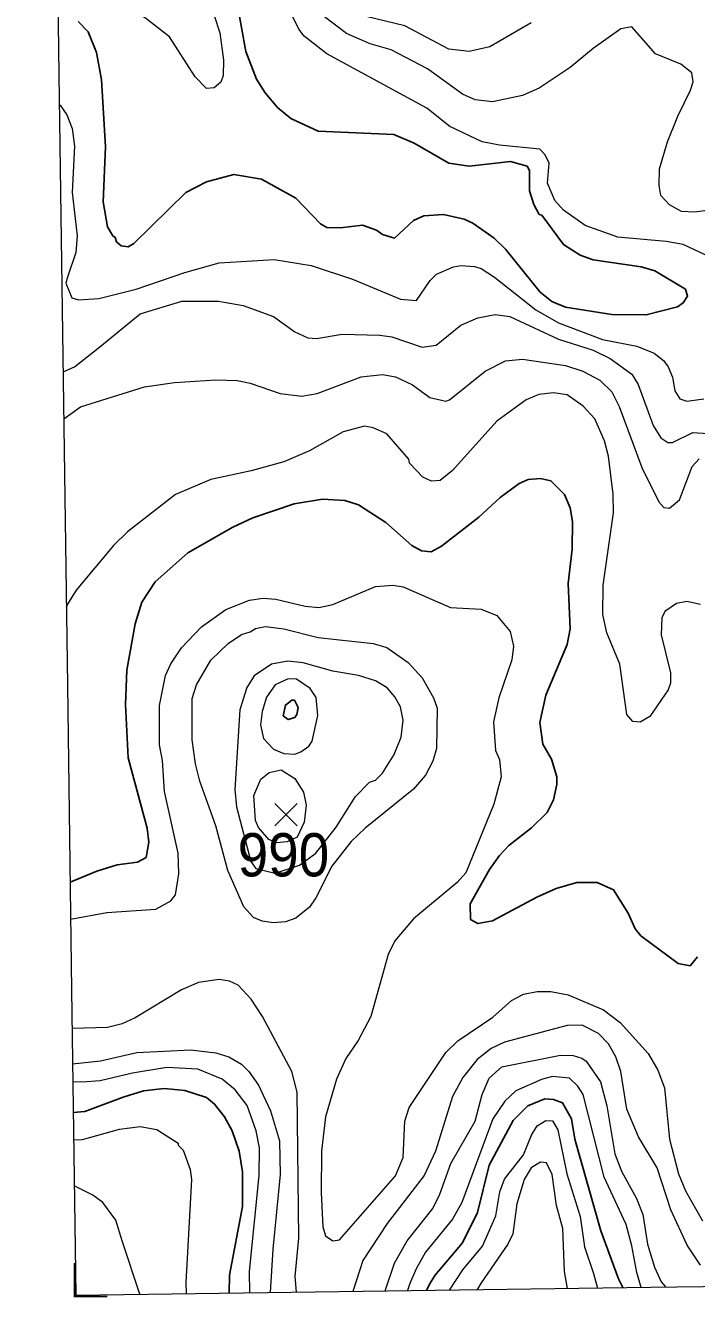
# Model space of a CAD drawing. Extents: x 265 to 291.4, y 7731.5 to 7759.6.
# Drawn here: x 265.242 to 266.484, y 7731.542 to 7733.896 of the extents above; entities that cross this region are included whole.
import ezdxf
from ezdxf.enums import TextEntityAlignment as Align

# ---------------------------------------------------------------- set-up
doc = ezdxf.new("R2010")
doc.units = 0
doc.header["$LTSCALE"] = 0.032
for name, color, linetype, lineweight in [('1', 7, 'Continuous', 25), ('2', 7, 'Continuous', 13), ('21', 7, 'Continuous', 25), ('61', 7, 'Continuous', 13), ('63', 7, 'Continuous', 25)]:
    doc.layers.add(name, color=color, linetype=linetype, lineweight=lineweight)

msp = doc.modelspace()

# ---------------------------------------------------------------- linework, layer by layer
at = {"layer": '1'}
for points in [[(265.6339, 7733.9361), (265.6498, 7733.847), (265.6697, 7733.7961), (265.6856, 7733.7706), (265.7086, 7733.7436), (265.7333, 7733.7229), (265.7835, 7733.6998), (265.9235, 7733.6935), (265.9616, 7733.6775), (266.0253, 7733.6402), (266.0635, 7733.6346), (266.1398, 7733.6433), (266.1708, 7733.6346), (266.1748, 7733.6266), (266.1748, 7733.5893), (266.1828, 7733.5638), (266.1931, 7733.5455), (266.1979, 7733.5439), (266.2376, 7733.4898), (266.2687, 7733.4699), (266.2926, 7733.4612), (266.3817, 7733.4484), (266.4071, 7733.4413), (266.4636, 7733.4071), (266.4675, 7733.3944), (266.4596, 7733.3816), (266.4492, 7733.3745), (266.3912, 7733.3594), (266.3276, 7733.3601), (266.2416, 7733.3737), (266.2162, 7733.384), (266.1947, 7733.4015), (266.1302, 7733.4811), (266.1096, 7733.5017), (266.0698, 7733.5296), (266.0539, 7733.5367), (266.0157, 7733.5455), (265.9791, 7733.5431), (265.96, 7733.5343), (265.925, 7733.5017), (265.9028, 7733.5081), (265.8916, 7733.5161), (265.8654, 7733.5256), (265.8248, 7733.5208), (265.7994, 7733.5216), (265.7882, 7733.528), (265.7421, 7733.5757), (265.6784, 7733.6107), (265.6275, 7733.6195), (265.5766, 7733.606), (265.5384, 7733.5861), (265.4422, 7733.4914), (265.4318, 7733.4858), (265.4191, 7733.4874), (265.4104, 7733.4946), (265.408, 7733.5026), (265.4032, 7733.5057), (265.3936, 7733.5224), (265.3857, 7733.5686), (265.3897, 7733.6704), (265.3825, 7733.7945), (265.373, 7733.8454), (265.3578, 7733.8836), (265.3391, 7733.9026)], [(265.3242, 7732.3092), (265.3738, 7732.3292), (265.4112, 7732.3411), (265.4493, 7732.3459), (265.4652, 7732.3547), (265.47, 7732.3833), (265.4668, 7732.4088), (265.4318, 7732.5392), (265.4271, 7732.6379), (265.4294, 7732.7015), (265.4445, 7732.7874), (265.4573, 7732.8272), (265.4819, 7732.8654), (265.5424, 7732.9187), (265.6259, 7732.9664), (265.6625, 7732.9839), (265.7389, 7733.0093), (265.7914, 7733.0181), (265.8328, 7733.0157), (265.8582, 7733.0077), (265.9091, 7732.9751), (265.9569, 7732.9322), (265.9751, 7732.9226), (265.9927, 7732.921), (266.0117, 7732.9314), (266.081, 7732.9847), (266.1207, 7733.0213), (266.1557, 7733.0475), (266.1724, 7733.0547), (266.1955, 7733.0563), (266.2146, 7733.0523), (266.24, 7733.0268), (266.2504, 7733.0022), (266.2544, 7732.9767), (266.2536, 7732.9258), (266.2464, 7732.8622), (266.2504, 7732.7779), (266.2448, 7732.7492), (266.205, 7732.6554), (266.1939, 7732.6045), (266.1995, 7732.5647), (266.2154, 7732.5368), (266.2257, 7732.5042), (266.2257, 7732.4899), (266.2193, 7732.4613), (266.2074, 7732.4382), (266.1788, 7732.4096), (266.1366, 7732.3769), (266.1191, 7732.3586), (266.1008, 7732.3324), (266.065, 7732.2688), (266.0658, 7732.2401), (266.0794, 7732.2322), (266.1064, 7732.2377), (266.1883, 7732.2815), (266.2241, 7732.2974), (266.2623, 7732.3085), (266.3005, 7732.3085), (266.3307, 7732.295), (266.3578, 7732.2513), (266.3705, 7732.2226), (266.3808, 7732.2099), (266.4501, 7732.1582), (266.4723, 7732.1542), (266.4858, 7732.1709)], [(265.619, 7731.5481), (265.6196, 7731.581), (265.6434, 7731.7087), (265.6434, 7731.7724), (265.6371, 7731.8106), (265.6243, 7731.8487), (265.61, 7731.8742), (265.5917, 7731.8981), (265.5766, 7731.91), (265.5369, 7731.9235), (265.4987, 7731.9267), (265.4605, 7731.9227), (265.4223, 7731.9108), (265.3517, 7731.8845), (265.3301, 7731.8826)], [(266.3478, 7731.5581), (266.3397, 7731.5746), (266.3069, 7731.6634), (266.2591, 7731.8328), (266.2528, 7731.871), (266.2361, 7731.9004), (266.2194, 7731.9068), (266.2035, 7731.9076), (266.1716, 7731.8949), (266.1446, 7731.8678), (266.1, 7731.7851), (266.0786, 7731.6976), (266.0507, 7731.6411), (265.9998, 7731.5807), (265.9892, 7731.5636), (265.9839, 7731.5531)]]:
    msp.add_lwpolyline(points, dxfattribs=at)
msp.add_lwpolyline([(265.719, 7732.6173), (265.7283, 7732.61), (265.7403, 7732.6139), (265.7443, 7732.6193), (265.7463, 7732.6325), (265.7397, 7732.6458), (265.7349, 7732.6458), (265.723, 7732.637)], close=True, dxfattribs=at)
at = {"layer": '2'}
for points in [[(266.0873, 7733.6799), (266.0276, 7733.7086), (265.9847, 7733.742), (265.7994, 7733.843), (265.758, 7733.8756), (265.7476, 7733.8884), (265.727, 7733.9313), (265.7198, 7733.9759), (265.7214, 7734.0236), (265.7301, 7734.0666), (265.7301, 7734.0857), (265.7262, 7734.1008), (265.7126, 7734.1222), (265.6991, 7734.1366), (265.6665, 7734.1596), (265.6005, 7734.1787), (265.5178, 7734.193), (265.4859, 7734.2034), (265.4525, 7734.2217), (265.4048, 7734.2559), (265.3634, 7734.2734), (265.3079, 7734.2859), (265.297, 7734.2881)], [(265.2984, 7734.1909), (265.3168, 7734.1894), (265.3462, 7734.1824), (265.3668, 7734.1747), (265.3857, 7734.1644), (265.3968, 7734.1564), (265.4358, 7734.1047), (265.509, 7734.0307), (265.5663, 7733.9616), (265.5909, 7733.9138), (265.6013, 7733.882), (265.6084, 7733.8311), (265.6076, 7733.8025), (265.6037, 7733.7905), (265.5909, 7733.7802), (265.5766, 7733.7786), (265.5559, 7733.8001), (265.5082, 7733.8741), (265.4637, 7733.909), (265.4112, 7733.9393), (265.3295, 7733.9852), (265.3009, 7734.0042)], [(265.836, 7733.8804), (265.793, 7733.913)], [(266.178, 7733.9003), (266.1016, 7733.8557), (266.0635, 7733.847), (266.0253, 7733.8518), (265.9441, 7733.8947), (265.8725, 7733.9122)], [(266.1064, 7733.7539), (266.0746, 7733.7579), (266.0507, 7733.7682), (265.9863, 7733.8152), (265.9187, 7733.8502), (265.8797, 7733.8613), (265.836, 7733.8804)], [(266.5042, 7733.5527), (266.4803, 7733.5495), (266.4564, 7733.5511), (266.4342, 7733.563), (266.4182, 7733.5805), (266.4151, 7733.5988), (266.4158, 7733.6298), (266.4302, 7733.68), (266.4493, 7733.7277), (266.4731, 7733.7754), (266.4779, 7733.7913), (266.4755, 7733.808), (266.4548, 7733.8239), (266.4079, 7733.843), (266.3641, 7733.8931), (266.3443, 7733.8892), (266.2926, 7733.8526), (266.2504, 7733.8176), (266.1931, 7733.7794), (266.1621, 7733.7659), (266.1064, 7733.7539)], [(265.3045, 7733.7485), (265.3057, 7733.7477), (265.3181, 7733.7301), (265.3284, 7733.7046), (265.3324, 7733.672), (265.3284, 7733.5861), (265.3372, 7733.5057), (265.3348, 7733.4747), (265.3197, 7733.4294), (265.3165, 7733.4182), (265.3276, 7733.3912), (265.3396, 7733.3872), (265.3778, 7733.3896), (265.4469, 7733.4068), (265.5369, 7733.4381), (265.6005, 7733.4556), (265.7023, 7733.462), (265.7707, 7733.4508), (265.8471, 7733.4254), (265.9362, 7733.3888), (265.9656, 7733.3864), (265.9911, 7733.423), (266.003, 7733.4349), (266.034, 7733.4485), (266.0476, 7733.4508), (266.073, 7733.4493), (266.0857, 7733.4453), (266.1104, 7733.4294), (266.1868, 7733.3689), (266.2289, 7733.345), (266.3101, 7733.314), (266.3737, 7733.3013), (266.4055, 7733.2886), (266.423, 7733.275), (266.4318, 7733.2631), (266.4397, 7733.244), (266.4437, 7733.2186), (266.4532, 7733.2043), (266.466, 7733.1995), (266.4978, 7733.2042)], [(266.2217, 7733.571), (266.2082, 7733.6036), (266.2114, 7733.6402), (266.2042, 7733.6561), (266.1939, 7733.6664), (266.1191, 7733.6736), (266.0873, 7733.6799)], [(266.5185, 7733.462), (266.4596, 7733.4898), (266.4278, 7733.4954), (266.3387, 7733.5033), (266.2782, 7733.5248), (266.2377, 7733.5535), (266.2217, 7733.571)], [(265.3794, 7733.3003), (265.4541, 7733.3617), (265.5313, 7733.3848), (265.5989, 7733.3848), (265.645, 7733.3769), (265.7007, 7733.3562), (265.7405, 7733.3283), (265.7644, 7733.3172), (265.7803, 7733.3156), (265.828, 7733.3236), (265.898, 7733.322), (265.9203, 7733.3188), (265.976, 7733.2997), (266.0022, 7733.3037), (266.0476, 7733.3403), (266.0794, 7733.3538), (266.1112, 7733.3602), (266.1382, 7733.3562), (266.2289, 7733.3148), (266.2926, 7733.2941), (266.3244, 7733.279), (266.3641, 7733.2496), (266.3761, 7733.2305), (266.4039, 7733.1549), (266.4182, 7733.1319), (266.431, 7733.1231), (266.4397, 7733.1231), (266.4771, 7733.1414), (266.5058, 7733.1398)], [(265.3113, 7733.2539), (265.3327, 7733.2632), (265.3794, 7733.3003)], [(265.3125, 7733.1672), (265.3435, 7733.1891), (265.4621, 7733.2265), (265.5178, 7733.2345), (265.5941, 7733.2392), (265.6339, 7733.2377), (265.6578, 7733.2329), (265.7134, 7733.2138), (265.7532, 7733.209), (265.7819, 7733.2138), (265.863, 7733.2448), (265.9028, 7733.2488), (265.9266, 7733.2448), (265.9585, 7733.2297), (265.9903, 7733.2066), (266.0197, 7733.1995), (266.0269, 7733.2019), (266.0929, 7733.2552), (266.1303, 7733.2742), (266.1621, 7733.2774), (266.2416, 7733.2655), (266.2735, 7733.2552), (266.3053, 7733.2384), (266.3276, 7733.217), (266.3411, 7733.1899), (266.3832, 7733.077), (266.4143, 7733.0133), (266.4238, 7733.003), (266.4342, 7733.0014), (266.4524, 7733.0173), (266.4763, 7733.0786), (266.489, 7733.0929)], [(266.2743, 7733.1907), (266.2448, 7733.2114), (266.2194, 7733.2154), (266.1923, 7733.2122), (266.1685, 7733.2019), (266.1144, 7733.1629), (266.0324, 7733.0714)], [(266.4914, 7732.8232), (266.466, 7732.8288), (266.4469, 7732.8248), (266.4254, 7732.8105), (266.4198, 7732.7986), (266.419, 7732.7667), (266.4357, 7732.6967), (266.4357, 7732.6776), (266.4318, 7732.6649), (266.3975, 7732.6156), (266.38, 7732.6052), (266.3665, 7732.6068), (266.3554, 7732.6196), (266.3419, 7732.7126), (266.318, 7732.7707), (266.3108, 7732.8049), (266.3116, 7732.859), (266.3307, 7732.9927), (266.3299, 7733.0277), (266.3212, 7733.0977), (266.314, 7733.1263), (266.2957, 7733.1669), (266.2743, 7733.1907)], [(266.0324, 7733.0714), (266.0094, 7733.0531), (265.9935, 7733.0515), (265.9775, 7733.0587), (265.9529, 7733.0849), (265.9513, 7733.0921), (265.9107, 7733.139), (265.8853, 7733.1502), (265.8694, 7733.1533), (265.8296, 7733.143), (265.7675, 7733.108), (265.7198, 7733.0873), (265.6594, 7733.0706), (265.5846, 7733.0547), (265.5193, 7733.0269), (265.4303, 7732.9576), (265.4048, 7732.9322), (265.3356, 7732.8495), (265.3197, 7732.824), (265.3173, 7732.8176)], [(265.3252, 7732.2403), (265.3921, 7732.2528), (265.4828, 7732.2592), (265.5106, 7732.2743), (265.5193, 7732.2855), (265.5257, 7732.3244), (265.5241, 7732.3626), (265.4994, 7732.4772), (265.4955, 7732.5345), (265.4899, 7732.5631), (265.4899, 7732.6363), (265.501, 7732.692), (265.5106, 7732.7134), (265.5305, 7732.7429), (265.5679, 7732.7818), (265.6124, 7732.8137), (265.6562, 7732.8312), (265.6816, 7732.8351), (265.7055, 7732.8328), (265.7596, 7732.82), (265.785, 7732.8176), (265.8105, 7732.8232), (265.89, 7732.8566), (265.9219, 7732.859), (265.941, 7732.8558), (266.0285, 7732.8176), (266.0857, 7732.8145), (266.1144, 7732.8025), (266.139, 7732.7731), (266.1454, 7732.7461), (266.1422, 7732.7206), (266.1183, 7732.6506), (266.108, 7732.606), (266.112, 7732.5527), (266.1191, 7732.536), (266.1223, 7732.5042), (266.1088, 7732.4533), (266.0571, 7732.326), (266.0412, 7732.3085), (265.96, 7732.2409), (265.9258, 7732.2004), (265.9131, 7732.1749), (265.8813, 7732.0603), (265.8574, 7732.0158), (265.8351, 7731.9824), (265.8176, 7731.9442), (265.797, 7731.8742), (265.7898, 7731.8106), (265.789, 7731.7342), (265.7922, 7731.6706), (265.797, 7731.6538), (265.8105, 7731.6451), (265.8232, 7731.6467), (265.9266, 7731.7652), (265.9409, 7731.7994), (265.9441, 7731.8662), (265.9521, 7731.8917), (266.0197, 7731.9935), (266.042, 7732.015), (266.1072, 7732.0587), (266.1414, 7732.0898), (266.1637, 7732.1017), (266.1891, 7732.1065), (266.2146, 7732.1065), (266.2464, 7732.1001), (266.3117, 7732.0723), (266.3427, 7732.0492), (266.3944, 7731.9919), (266.4127, 7731.9609), (266.4246, 7731.9283), (266.4341, 7731.8328), (266.4508, 7731.7692), (266.4636, 7731.7374), (266.4954, 7731.6817)], [(265.7436, 7731.5498), (265.7413, 7731.5787), (265.7476, 7731.6499), (265.7445, 7731.9203), (265.7349, 7731.9585), (265.6808, 7732.0603), (265.6593, 7732.0922), (265.6355, 7732.1184), (265.6196, 7732.1256), (265.6005, 7732.1287), (265.5623, 7732.1232), (265.5305, 7732.1096), (265.4446, 7732.0579), (265.4207, 7732.0468), (265.3937, 7732.0397), (265.328, 7732.0378)], [(266.4914, 7731.5998), (266.4668, 7731.6371), (266.4365, 7731.7024), (266.4111, 7731.7803), (266.3769, 7731.8376), (266.3554, 7731.8885), (266.3443, 7731.9585), (266.3347, 7731.9856), (266.3212, 7732.0094), (266.3029, 7732.0285), (266.2727, 7732.0444), (266.2448, 7732.0436), (266.1287, 7732.0126), (266.104, 7732.0007), (266.0778, 7731.9808), (266.0515, 7731.9474), (266.0324, 7731.9124), (266.0006, 7731.8106), (265.9799, 7731.766), (265.9115, 7731.6769), (265.8662, 7731.6085), (265.8477, 7731.5512)], [(265.3289, 7731.9727), (265.3809, 7731.9784), (265.4478, 7731.9935), (265.548, 7731.9983), (265.5941, 7731.9927), (265.618, 7731.9856), (265.6419, 7731.972), (265.6554, 7731.9585), (265.6729, 7731.9331), (265.6951, 7731.8853), (265.7118, 7731.8297), (265.7134, 7731.7676), (265.6999, 7731.6292), (265.6947, 7731.5491)], [(265.9074, 7731.5521), (265.925, 7731.6037), (265.9481, 7731.6451), (265.9958, 7731.7048), (266.0086, 7731.731), (266.0292, 7731.7883), (266.0746, 7731.8662), (266.0873, 7731.9156), (266.1, 7731.9458), (266.1239, 7731.9673), (266.2321, 7731.9887), (266.256, 7731.9879), (266.2719, 7731.9832), (266.2798, 7731.9776), (266.3061, 7731.9394), (266.318, 7731.8949), (266.3331, 7731.8058), (266.3451, 7731.774), (266.3729, 7731.7231), (266.3848, 7731.6936), (266.3936, 7731.6387), (266.4065, 7731.5962), (266.419, 7731.5687), (266.4276, 7731.5592)], [(265.6574, 7731.5486), (265.6562, 7731.5878), (265.6745, 7731.766), (265.6753, 7731.8169), (265.6689, 7731.8487), (265.6522, 7731.8957), (265.6299, 7731.9243), (265.6061, 7731.9442), (265.5607, 7731.9625), (265.5034, 7731.9657), (265.4398, 7731.9553), (265.3798, 7731.9411), (265.3462, 7731.9387), (265.3293, 7731.9395)], [(266.3815, 7731.5586), (266.3734, 7731.586), (266.3641, 7731.6356), (266.3538, 7731.6753), (266.3132, 7731.7628), (266.2743, 7731.9156), (266.2647, 7731.9315), (266.2488, 7731.9458), (266.2178, 7731.949), (266.1971, 7731.9434), (266.1494, 7731.9227), (266.1295, 7731.9036), (266.1072, 7731.871), (266.0499, 7731.7159), (266.0324, 7731.6849), (265.9823, 7731.6236), (265.9653, 7731.5929), (265.9535, 7731.5656), (265.9492, 7731.5526)], [(265.3308, 7731.8318), (265.3475, 7731.8323), (265.4159, 7731.8519), (265.4541, 7731.8567), (265.4851, 7731.8511), (265.5241, 7731.8257), (265.5241, 7731.8217), (265.5337, 7731.8129), (265.5464, 7731.7772), (265.5488, 7731.7581), (265.5384, 7731.5679), (265.539, 7731.547)], [(266.0267, 7731.5537), (266.0515, 7731.591), (266.0881, 7731.6348), (266.1128, 7731.6912), (266.1199, 7731.7358), (266.1287, 7731.7588), (266.1637, 7731.8042), (266.1788, 7731.8408), (266.1891, 7731.8575), (266.2051, 7731.8678), (266.2178, 7731.867), (266.2273, 7731.8503), (266.244, 7731.7692), (266.2687, 7731.6897), (266.2766, 7731.634), (266.2934, 7731.5846), (266.3009, 7731.5574)], [(266.2451, 7731.5567), (266.24, 7731.5878), (266.2369, 7731.6674), (266.2249, 7731.7103), (266.217, 7731.7676), (266.2066, 7731.7891), (266.1955, 7731.7907), (266.178, 7731.7803), (266.1653, 7731.7581), (266.1517, 7731.7135), (266.1438, 7731.6578), (266.135, 7731.6387), (266.0855, 7731.5668), (266.0783, 7731.5544)], [(265.4536, 7731.5458), (265.4207, 7731.6451), (265.4088, 7731.6833), (265.3849, 7731.7159), (265.3666, 7731.7294), (265.332, 7731.7464)]]:
    msp.add_lwpolyline(points, dxfattribs=at)
for points in [[(265.6164, 7732.3308), (265.5941, 7732.4135), (265.5647, 7732.4963), (265.5567, 7732.5281), (265.5504, 7732.5726), (265.5504, 7732.649), (265.5583, 7732.6745), (265.5846, 7732.7198), (265.6172, 7732.7508), (265.6419, 7732.7675), (265.6578, 7732.7723), (265.6673, 7732.7787), (265.6864, 7732.7826), (265.7198, 7732.7779), (265.7835, 7732.762), (265.8853, 7732.7508), (265.9107, 7732.7437), (265.9505, 7732.7158), (265.9759, 7732.6872), (265.9974, 7732.6506), (266.0038, 7732.6315), (266.003, 7732.5567), (265.9958, 7732.5329), (265.9823, 7732.5074), (265.96, 7732.4812), (265.8709, 7732.4088), (265.8447, 7732.3841), (265.8089, 7732.3388), (265.7795, 7732.2799), (265.7675, 7732.2624), (265.7421, 7732.2425), (265.723, 7732.2353), (265.7007, 7732.2338), (265.68, 7732.2369), (265.6641, 7732.2433), (265.6458, 7732.2632)], [(265.6589, 7732.3471), (265.6682, 7732.3345), (265.704, 7732.3258), (265.7492, 7732.3404), (265.7791, 7732.3624), (265.8169, 7732.4108), (265.8526, 7732.4676), (265.8789, 7732.4939), (265.89, 7732.4979), (265.9028, 7732.5106), (265.9242, 7732.5456), (265.937, 7732.5774), (265.9409, 7732.6092), (265.9362, 7732.6339), (265.9258, 7732.6522), (265.9115, 7732.6689), (265.89, 7732.6816), (265.8582, 7732.692), (265.8105, 7732.6999), (265.7556, 7732.715), (265.7277, 7732.7182), (265.6975, 7732.7126), (265.6649, 7732.6912), (265.6514, 7732.6697), (265.6387, 7732.6283), (265.6291, 7732.4804), (265.6323, 7732.4485)], [(265.7402, 7732.5462), (265.7515, 7732.5502), (265.7661, 7732.5608), (265.7724, 7732.5701), (265.7827, 7732.6179), (265.7801, 7732.6511), (265.7688, 7732.6678), (265.7437, 7732.6848), (265.7278, 7732.6856), (265.7039, 7732.6745), (265.688, 7732.6514), (265.68, 7732.6251), (265.6768, 7732.6005), (265.6824, 7732.575), (265.7007, 7732.5551), (265.7198, 7732.5472)], [(265.6642, 7732.4693), (265.6776, 7732.4995), (265.6928, 7732.5122), (265.715, 7732.5169), (265.7405, 7732.501), (265.7564, 7732.4756), (265.7612, 7732.4517), (265.758, 7732.4199), (265.7445, 7732.3921), (265.7263, 7732.3835), (265.7064, 7732.3821), (265.692, 7732.3881), (265.6729, 7732.4104), (265.6673, 7732.4231)]]:
    msp.add_lwpolyline(points, close=True, dxfattribs=at)
at = {"layer": '21'}
for p, q in [((265.7033, 7732.4545), (265.7445, 7732.4133)), ((265.7445, 7732.4545), (265.7033, 7732.4133))]:
    msp.add_line(p, q, dxfattribs=at)
at = {"layer": '63', "lineweight": 13}
for points in [[(265.2416, 7738.3238), (265.2494, 7737.7588), (265.2571, 7737.1938), (265.2649, 7736.6289), (265.2726, 7736.0639), (265.2804, 7735.499), (265.2882, 7734.934), (265.2959, 7734.369), (265.3037, 7733.8041), (265.3115, 7733.2391), (265.3192, 7732.6741), (265.327, 7732.1092), (265.3348, 7731.5442)], [(265.3348, 7731.5442), (265.8671, 7731.5515), (266.3994, 7731.5588), (266.9318, 7731.5661), (267.4641, 7731.5734), (267.9964, 7731.5806), (268.5287, 7731.5879), (269.061, 7731.5951), (269.5934, 7731.6023), (270.1257, 7731.6095), (270.658, 7731.6166), (271.1903, 7731.6238), (271.7226, 7731.6309), (272.2549, 7731.638), (272.7872, 7731.6451), (273.3195, 7731.6522), (273.8519, 7731.6593), (274.3842, 7731.6663), (274.9165, 7731.6734), (275.4488, 7731.6804), (275.9811, 7731.6874), (276.5134, 7731.6944), (277.0457, 7731.7013)]]:
    msp.add_lwpolyline(points, dxfattribs=at)
at = {"layer": '63'}
msp.add_lwpolyline([(265.3323, 7731.6032), (265.3323, 7731.5416), (265.393, 7731.5416)], dxfattribs=at)

# ---------------------------------------------------------------- texts
at = {"layer": '61', "width": 0.95}
msp.add_text('990', height=0.08, dxfattribs=at).set_placement((265.7193, 7732.3197), align=Align.CENTER)

doc.saveas('drawing.dxf')
